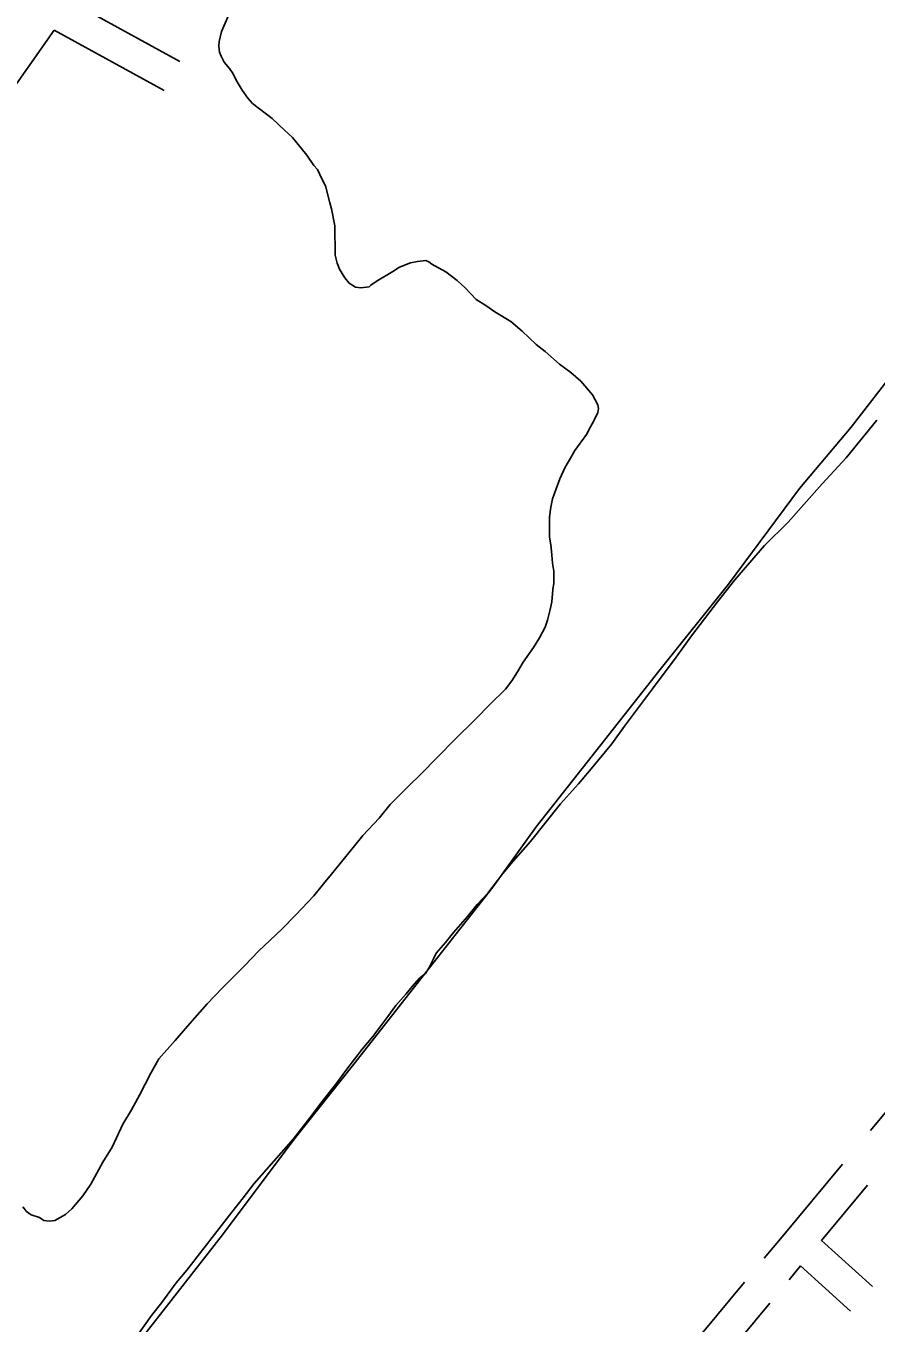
# Model space of a CAD drawing. Extents: x 3540316 to 3578335, y 553172 to 578787.
# Drawn here: x 3551906 to 3552683, y 574805 to 575990 of the extents above; entities that cross this region are included whole.
import ezdxf

# ---------------------------------------------------------------- set-up
doc = ezdxf.new("R2010")
doc.units = 0
for name, color, linetype in [('V-ROAD-CNTR', 7, 'Continuous'), ('V-SITE-VEGE', 7, 'Continuous'), ('V-TOPO-SHOR', 7, 'Continuous')]:
    doc.layers.add(name, color=color, linetype=linetype)

msp = doc.modelspace()

# ---------------------------------------------------------------- linework, layer by layer
at = {"layer": 'V-ROAD-CNTR'}
for points in [[(3552047, 575957.4), (3551649.8, 576175.6), (3551622, 576190.1)], [(3551932.4, 575986.2), (3551621.7, 575544.2), (3551185.4, 574923.1), (3550775.3, 574340.4), (3550357.3, 573743.1), (3550033.6, 573279.2)], [(3552032.6, 575931.1), (3551932.4, 575986.2)], [(3552677.7, 574981.3), (3552741.7, 575058.1)], [(3552580.7, 574864.5), (3552597, 574884.2), (3552652.2, 574950.5)], [(3552633, 574880.6), (3552675.2, 574931.3)], [(3552679.6, 574838.6), (3552633, 574880.6)], [(3552603.5, 574844.9), (3552613.8, 574857.5)], [(3552659.5, 574816.3), (3552613.8, 574857.5)], [(3552498.9, 574765.7), (3552562.7, 574842.8)], [(3552522.1, 574746.6), (3552585.8, 574823.6)]]:
    msp.add_lwpolyline(points, dxfattribs=at)
at = {"layer": 'V-SITE-VEGE'}
for p, q in [((3552085.1, 575984.9), (3552093.9, 576004.9)), ((3552083, 575975.7), (3552085.1, 575984.9)), ((3552082.6, 575971.4), (3552083, 575975.7)), ((3552083.2, 575966), (3552082.6, 575971.4)), ((3552084.8, 575962.3), (3552083.2, 575966)), ((3552087.6, 575957), (3552084.8, 575962.3)), ((3552092.5, 575951.1), (3552087.6, 575957)), ((3552095.8, 575946.3), (3552092.5, 575951.1)), ((3552098.6, 575940.5), (3552095.8, 575946.3)), ((3552104.1, 575931.4), (3552098.6, 575940.5)), ((3552109, 575924), (3552104.1, 575931.4)), ((3552113.4, 575919.2), (3552109, 575924)), ((3552131.3, 575905.5), (3552113.4, 575919.2)), ((3552142.7, 575894.9), (3552131.3, 575905.5)), ((3552149.8, 575888), (3552142.7, 575894.9)), ((3552158, 575878.5), (3552149.8, 575888)), ((3552162.9, 575872.1), (3552158, 575878.5)), ((3552169.5, 575862.6), (3552162.9, 575872.1)), ((3552172.8, 575858.8), (3552169.5, 575862.6)), ((3552176.6, 575850.3), (3552172.8, 575858.8)), ((3552180, 575843.9), (3552176.6, 575850.3)), ((3552183.9, 575828.4), (3552180, 575843.9)), ((3552185.6, 575823), (3552183.9, 575828.4)), ((3552188.5, 575807.5), (3552185.6, 575823)), ((3552188.9, 575780.7), (3552188.5, 575807.5)), ((3552190.6, 575773.2), (3552188.9, 575780.7)), ((3552192.8, 575767.8), (3552190.6, 575773.2)), ((3552257.7, 575773.6), (3552247.6, 575769.7)), ((3552264.2, 575774.8), (3552257.7, 575773.6)), ((3552271.7, 575775.9), (3552264.2, 575774.8)), ((3552274.4, 575774.4), (3552271.7, 575775.9)), ((3552277.1, 575772.3), (3552274.4, 575774.4)), ((3552290.1, 575765.5), (3552277.1, 575772.3)), ((3552197.8, 575759.9), (3552192.8, 575767.8)), ((3552201.6, 575755.1), (3552197.8, 575759.9)), ((3552241.7, 575765.8), (3552227.4, 575757.1)), ((3552247.6, 575769.7), (3552241.7, 575765.8)), ((3552300.4, 575757.6), (3552290.1, 575765.5)), ((3552207.6, 575751.4), (3552201.6, 575755.1)), ((3552212.4, 575750.9), (3552207.6, 575751.4)), ((3552219.9, 575751.6), (3552212.4, 575750.9)), ((3552221.5, 575753.2), (3552219.9, 575751.6)), ((3552227.4, 575757.1), (3552221.5, 575753.2)), ((3552307.5, 575750.7), (3552300.4, 575757.6)), ((3552317.8, 575740.1), (3552307.5, 575750.7)), ((3552326.5, 575734.8), (3552317.8, 575740.1)), ((3552334.6, 575729), (3552326.5, 575734.8)), ((3552349.2, 575720.1), (3552334.6, 575729)), ((3552359.6, 575711.1), (3552349.2, 575720.1)), ((3552372.6, 575699), (3552359.6, 575711.1)), ((3552380.8, 575692.6), (3552372.6, 575699)), ((3552393.8, 575681), (3552380.8, 575692.6)), ((3552404.1, 575673.6), (3552393.8, 575681)), ((3552413.4, 575665.7), (3552404.1, 575673.6)), ((3552423.8, 575653), (3552413.4, 575665.7)), ((3552428.7, 575643.9), (3552423.8, 575653)), ((3552429.3, 575640.7), (3552428.7, 575643.9)), ((3552425.2, 575629.4), (3552428.8, 575636.9)), ((3552428.8, 575636.9), (3552429.3, 575640.7)), ((3552683.5, 575629.8), (3552655.5, 575595.6)), ((3552418.4, 575616.9), (3552422, 575624)), ((3552422, 575624), (3552425.2, 575629.4)), ((3552407.8, 575602.3), (3552418.4, 575616.9)), ((3552402.6, 575593.1), (3552407.8, 575602.3)), ((3552655.5, 575595.6), (3552633.8, 575571.7)), ((3552394.2, 575576.3), (3552398.9, 575587.1)), ((3552398.9, 575587.1), (3552402.6, 575593.1)), ((3552387.5, 575558), (3552394.2, 575576.3)), ((3552633.8, 575571.7), (3552602.6, 575536.8)), ((3552384.5, 575541.8), (3552386, 575550.4)), ((3552386, 575550.4), (3552387.5, 575558)), ((3552384.8, 575523), (3552384.5, 575541.8)), ((3552602.6, 575536.8), (3552580.9, 575515.6)), ((3552386, 575516.1), (3552384.8, 575523)), ((3552386.6, 575510.2), (3552386, 575516.1)), ((3552580.9, 575515.6), (3552554, 575484.1)), ((3552387.3, 575499.4), (3552386.6, 575510.2)), ((3552388.5, 575491.9), (3552387.3, 575499.4)), ((3552388.6, 575481.2), (3552388.5, 575491.9)), ((3552387.6, 575475.3), (3552388.6, 575481.2)), ((3552554, 575484.1), (3552538.1, 575464)), ((3552385.2, 575457), (3552386.7, 575464)), ((3552386.7, 575464), (3552387.6, 575475.3)), ((3552538.1, 575464), (3552514.4, 575433)), ((3552382.7, 575447.3), (3552385.2, 575457)), ((3552375.4, 575431.1), (3552380.6, 575440.8)), ((3552380.6, 575440.8), (3552382.7, 575447.3)), ((3552370.1, 575422.4), (3552375.4, 575431.1)), ((3552514.4, 575433), (3552500.2, 575413.5)), ((3552360.6, 575408.8), (3552370.1, 575422.4)), ((3552355.4, 575400.2), (3552360.6, 575408.8)), ((3552500.2, 575413.5), (3552478.6, 575384.7)), ((3552350.1, 575392), (3552355.4, 575400.2)), ((3552330.1, 575370.3), (3552344.4, 575384.4)), ((3552344.4, 575384.4), (3552350.1, 575392)), ((3552478.6, 575384.7), (3552453.3, 575350.5)), ((3552317.3, 575357.2), (3552330.1, 575370.3)), ((3552297.8, 575338.1), (3552317.3, 575357.2)), ((3552453.3, 575350.5), (3552441.7, 575334.3)), ((3552267.1, 575306.6), (3552297.8, 575338.1)), ((3552441.7, 575334.3), (3552422.7, 575311.4)), ((3552422.7, 575311.4), (3552411.1, 575297.9)), ((3552255.9, 575295.7), (3552267.1, 575306.6)), ((3552411.1, 575297.9), (3552394.7, 575279.4)), ((3552239, 575278.8), (3552255.9, 575295.7)), ((3552229, 575266.3), (3552239, 575278.8)), ((3552394.7, 575279.4), (3552367.3, 575245.1)), ((3552214.2, 575250.5), (3552229, 575266.3)), ((3552205.2, 575239.6), (3552214.2, 575250.5)), ((3552185.7, 575215.2), (3552205.2, 575239.6)), ((3552367.3, 575245.1), (3552351.4, 575227.2)), ((3552351.4, 575227.2), (3552341.9, 575215.8)), ((3552178.3, 575206.5), (3552185.7, 575215.2)), ((3552341.9, 575215.8), (3552328.2, 575197.9)), ((3552169.3, 575195.6), (3552178.3, 575206.5)), ((3552152.9, 575178.2), (3552169.3, 575195.6)), ((3552328.2, 575197.9), (3552318.7, 575187.5)), ((3552318.7, 575187.5), (3552309.7, 575176.7)), ((3552140.2, 575165.1), (3552152.9, 575178.2)), ((3552309.7, 575176.7), (3552297, 575162)), ((3552119, 575145), (3552140.2, 575165.1)), ((3552297, 575162), (3552289.6, 575152.8)), ((3552106.3, 575131.9), (3552119, 575145)), ((3552289.6, 575152.8), (3552281.2, 575143)), ((3552085.6, 575111.2), (3552106.3, 575131.9)), ((3552278.6, 575138.1), (3552274.4, 575129.5)), ((3552281.2, 575143), (3552278.6, 575138.1)), ((3552265.9, 575120.2), (3552259.1, 575112.6)), ((3552271.3, 575124.6), (3552265.9, 575120.2)), ((3552274.4, 575129.5), (3552271.3, 575124.6)), ((3552071.9, 575097), (3552085.6, 575111.2)), ((3552259.1, 575112.6), (3552253.8, 575106.1)), ((3552053.9, 575076.4), (3552071.9, 575097)), ((3552253.8, 575106.1), (3552244.3, 575095.2)), ((3552236.9, 575085.4), (3552223.2, 575067)), ((3552244.3, 575095.2), (3552236.9, 575085.4)), ((3552042.8, 575063.3), (3552053.9, 575076.4)), ((3552028, 575046.5), (3552042.8, 575063.3)), ((3552223.2, 575067), (3552213.7, 575055.6)), ((3552213.7, 575055.6), (3552199.5, 575037.1)), ((3552020.7, 575033.5), (3552028, 575046.5)), ((3552199.5, 575037.1), (3552190.5, 575024.6)), ((3552010.2, 575013.5), (3552020.7, 575033.5)), ((3552002.9, 574999.9), (3552010.2, 575013.5)), ((3552190.5, 575024.6), (3552175.7, 575006.2)), ((3552175.7, 575006.2), (3552165.7, 574992.6)), ((3551995, 574986.9), (3552002.9, 574999.9)), ((3552165.7, 574992.6), (3552151, 574973.6)), ((3551985.1, 574965.9), (3551995, 574986.9)), ((3552151, 574973.6), (3552115, 574932.8)), ((3551976.7, 574952.3), (3551985.1, 574965.9)), ((3551965.8, 574932.3), (3551976.7, 574952.3)), ((3551958.4, 574921.4), (3551965.8, 574932.3)), ((3552115, 574932.8), (3552105, 574919.8)), ((3551948.4, 574909.5), (3551958.4, 574921.4)), ((3552105, 574919.8), (3552094.5, 574906.7)), ((3551903.8, 574911.5), (3551907, 574907.3)), ((3551907, 574907.3), (3551911.4, 574904.1)), ((3551942.5, 574904.6), (3551948.4, 574909.5)), ((3551911.4, 574904.1), (3551918.9, 574901.6)), ((3551918.9, 574901.6), (3551922.7, 574898.9)), ((3551922.7, 574898.9), (3551928.1, 574898.5)), ((3551928.1, 574898.5), (3551932.9, 574899.1)), ((3551932.9, 574899.1), (3551942.5, 574904.6)), ((3552094.5, 574906.7), (3552053.3, 574853.5)), ((3552053.3, 574853.5), (3552043.8, 574842.1)), ((3552043.8, 574842.1), (3552030.7, 574824.2)), ((3552030.7, 574824.2), (3552021.2, 574812.3)), ((3552021.2, 574812.3), (3551998, 574779.7))]:
    msp.add_line(p, q, dxfattribs=at)
at = {"layer": 'V-TOPO-SHOR'}
msp.add_lwpolyline([(3552010.7, 574789.8), (3552086.1, 574885.9), (3552151.4, 574973.3), (3552206.1, 575041.9), (3552265.9, 575118.3), (3552332.9, 575203.4), (3552372.4, 575258.4), (3552431.6, 575333.5), (3552484.6, 575400.8), (3552548, 575480.1), (3552613.1, 575567.5), (3552660.3, 575623.4), (3552703, 575679.1)], dxfattribs=at)

doc.saveas('drawing.dxf')
